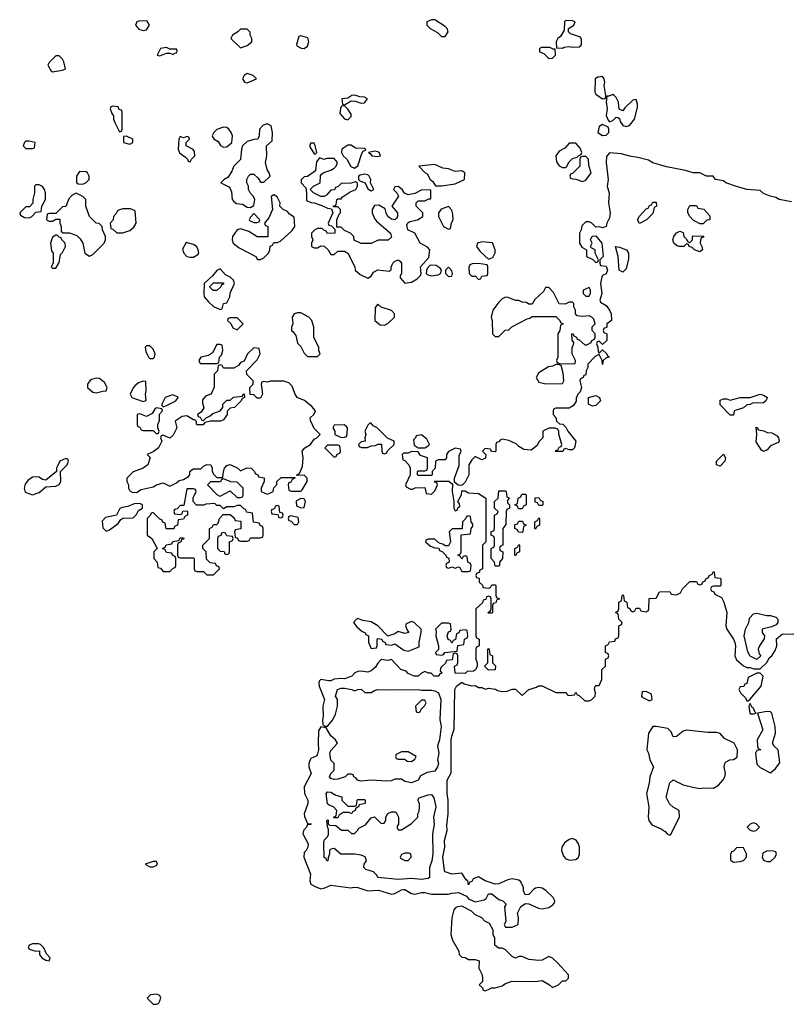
# Model space of a CAD drawing. Header units: inches. Extents: x 2601682 to 2755810, y 449311 to 584050.
# Tile 464 of 505: x 2714934 to 2719517, y 571774 to 577642. Entities that reach past the tile are written whole.
import ezdxf

# ---------------------------------------------------------------- set-up
doc = ezdxf.new("R2010")
doc.units = ezdxf.units.IN
doc.header["$MEASUREMENT"] = 0
doc.layers.add('C7517', color=7, linetype='Continuous')

msp = doc.modelspace()

# ---------------------------------------------------------------- linework, layer by layer
at = {"layer": 'C7517', "color": 2, "elevation": 2}
for points in [[(2715650, 577636), (2715632, 577630), (2715624.7, 577610), (2715645.4, 577585.4), (2715670, 577578), (2715690, 577582), (2715708.7, 577610), (2715694, 577634)], [(2717410, 577642), (2717390, 577642), (2717362, 577630), (2717362, 577610), (2717382, 577590), (2717425.4, 577565.4), (2717450, 577542), (2717470, 577542), (2717488, 577570), (2717482, 577590), (2717470, 577602)], [(2718190, 577638), (2718182, 577630), (2718179.6, 577580.4), (2718158, 577542), (2718142, 577530), (2718132, 577510), (2718134, 577474), (2718170, 577472), (2718181.2, 577478.8), (2718210, 577482.8), (2718230, 577477.3), (2718270, 577481), (2718282, 577490), (2718283.1, 577496.9), (2718283.1, 577523.1), (2718277.2, 577537.2), (2718218, 577558), (2718206, 577570), (2718206, 577590), (2718238, 577610), (2718246, 577630), (2718230, 577635.3)], [(2716290, 577586), (2716250, 577586), (2716234, 577570), (2716202, 577550), (2716192, 577530), (2716250, 577474), (2716290, 577487.3), (2716319, 577510), (2716319, 577530), (2716308, 577550), (2716307.3, 577567.3)], [(2716610, 577546), (2716598, 577542), (2716585.4, 577494.6), (2716587.1, 577487.1), (2716611.6, 577471.6), (2716630, 577471.3), (2716650, 577484.7), (2716659, 577510), (2716652.9, 577532.9)], [(2715810, 577475.3), (2715774, 577470), (2715754, 577430), (2715770, 577426), (2715810, 577442), (2715830, 577442), (2715850, 577434), (2715858, 577442), (2715870, 577444.7), (2715873.6, 577453.6), (2715870, 577466), (2715830, 577466)], [(2718095.3, 577475.3), (2718044.7, 577475.3), (2718034, 577470), (2718034, 577450), (2718059.8, 577439.8), (2718090, 577411.3), (2718110, 577412), (2718128, 577430), (2718126, 577466), (2718114, 577466)], [(2715170, 577426), (2715150, 577426), (2715110, 577386), (2715102, 577370), (2715119.6, 577339.6), (2715130, 577332), (2715190, 577341), (2715208, 577350), (2715198, 577390), (2715190, 577406)], [(2716290, 577322), (2716272, 577310), (2716262, 577290), (2716274, 577270), (2716290, 577266), (2716346, 577290), (2716326, 577310)], [(2718410, 577304), (2718381.4, 577298.6), (2718366, 577290), (2718364, 577210), (2718370, 577198), (2718410, 577171.3), (2718427.3, 577172.7), (2718428.7, 577190), (2718419, 577250), (2718422.7, 577270), (2718419.3, 577290)], [(2716932.5, 577192.5), (2716914, 577190), (2716890, 577175.3), (2716854, 577170), (2716858, 577138), (2716870, 577134), (2716910, 577158), (2716936.9, 577156.9), (2716970, 577144), (2716990, 577147.3), (2717008.7, 577170), (2716990, 577181.2), (2716962.7, 577182.7)], [(2718470, 577195.3), (2718446, 577186), (2718434, 577186), (2718431.3, 577150), (2718436, 577110), (2718431.6, 577071.6), (2718443.6, 577043.6), (2718450, 577034), (2718470, 577042), (2718490, 577062), (2718499.6, 577059.6), (2718510, 577054), (2718515.3, 577035.3), (2718530, 577012), (2718550, 577006), (2718570, 577011), (2718599.3, 577050), (2718618, 577118), (2718618, 577138), (2718610, 577166), (2718590, 577162), (2718542.8, 577117.2), (2718530, 577098), (2718508.4, 577108.4), (2718504, 577150), (2718490, 577178), (2718478, 577190)], [(2715490, 577126), (2715478, 577122), (2715474, 577110), (2715483.6, 577083.6), (2715494, 577070), (2715494, 577050), (2715502, 577030), (2715530, 576974), (2715542, 576978), (2715546, 576990), (2715546, 577090), (2715542, 577102), (2715527.3, 577107.3), (2715522, 577122)], [(2716870, 577128), (2716852.7, 577127.3), (2716846.4, 577113.6), (2716843.5, 577083.5), (2716870, 577051.3), (2716890, 577046), (2716910, 577064.7), (2716910, 577078), (2716890, 577108.7)], [(2716150, 577002), (2716110, 576988), (2716092, 576970), (2716082, 576950), (2716083.6, 576943.6), (2716094, 576930), (2716116.9, 576916.9), (2716131.6, 576891.6), (2716150, 576882), (2716170, 576884.7), (2716198, 576910), (2716202, 576950), (2716195.3, 576970), (2716182, 576990), (2716170, 576999)], [(2716410, 577022), (2716386.4, 577013.6), (2716364.7, 576990), (2716362, 576950), (2716354, 576930), (2716330, 576928.7), (2716290, 576915.3), (2716262, 576890), (2716256, 576870), (2716250, 576808), (2716211.1, 576768.9), (2716199.8, 576740.2), (2716176.9, 576703.1), (2716154, 576690), (2716134, 576670), (2716184.7, 576644.7), (2716196, 576616), (2716201, 576570), (2716210, 576558), (2716227.5, 576547.5), (2716262, 576542), (2716290, 576524.7), (2716310, 576522), (2716330, 576534), (2716335.3, 576570), (2716328.9, 576588.9), (2716308, 576610), (2716298, 576630), (2716298, 576650), (2716288, 576670), (2716288, 576690), (2716298, 576710), (2716310, 576722), (2716330, 576722), (2716356.9, 576696.9), (2716370, 576674), (2716390, 576674), (2716428, 576710), (2716422, 576730), (2716409, 576749), (2716399, 576790), (2716408, 576830), (2716406, 576890), (2716439, 576921), (2716442, 576970), (2716434, 577010)], [(2718410, 577018), (2718390, 577006), (2718382, 576970), (2718410, 576951.3), (2718430, 576954), (2718446, 576970), (2718446, 576990), (2718442, 577002)], [(2715570, 576948), (2715554, 576946), (2715554, 576910), (2715590, 576901), (2715608, 576910), (2715608, 576930)], [(2715930, 576946), (2715910, 576938), (2715890, 576946), (2715882, 576930), (2715878, 576870), (2715887.7, 576847.7), (2715922, 576822), (2715934, 576810), (2715938, 576798), (2715950, 576794), (2715958, 576810), (2715978, 576830), (2715976.4, 576856.4), (2715968.4, 576868.4), (2715926, 576890), (2715926, 576910), (2715946, 576930), (2715942, 576942)], [(2714990, 576919), (2714970, 576918), (2714962, 576910), (2714954, 576890), (2714970, 576874), (2715010, 576874), (2715022, 576878), (2715026, 576910)], [(2716690, 576906), (2716670, 576906), (2716663.6, 576896.4), (2716663.6, 576883.6), (2716690, 576842), (2716698, 576842), (2716706, 576850), (2716695.3, 576890)], [(2716910, 576894), (2716890, 576894), (2716854, 576870), (2716852, 576850), (2716862, 576830), (2716884.7, 576810), (2716907.5, 576767.5), (2716930, 576758), (2716950, 576772), (2716974.6, 576845.4), (2716982, 576858), (2716996.4, 576863.6), (2716998, 576870), (2716990, 576875.3), (2716936.4, 576876.4)], [(2718250, 576906), (2718210, 576906), (2718183.6, 576876.4), (2718150, 576858), (2718131.3, 576830), (2718135.3, 576795.3), (2718150, 576772), (2718170, 576762), (2718190, 576762), (2718195.3, 576764.7), (2718210, 576794), (2718230, 576814), (2718258, 576822), (2718267.3, 576832.7), (2718282, 576838), (2718286, 576850), (2718276.4, 576876.4)], [(2717050, 576859), (2717014, 576850), (2717024.7, 576844.7), (2717034, 576830), (2717070, 576826), (2717086, 576830), (2717078, 576850), (2717070, 576855.3)], [(2718310, 576826), (2718290, 576826), (2718278, 576822), (2718274, 576810), (2718274, 576770), (2718230, 576726), (2718218, 576722), (2718214, 576710), (2718218, 576698), (2718232.7, 576692.7), (2718250, 576692), (2718290, 576678), (2718310, 576684.7), (2718342, 576730), (2718327.3, 576772.7), (2718326, 576810)], [(2716722, 576818), (2716704.7, 576795.3), (2716698, 576742), (2716650, 576708), (2716630, 576706), (2716612.7, 576687.3), (2716612, 576670), (2716639.6, 576639.6), (2716644.7, 576610), (2716644.7, 576564.7), (2716670, 576552), (2716690, 576551.3), (2716734.8, 576534.8), (2716770, 576518), (2716794, 576514), (2716802, 576490), (2716774, 576430), (2716778, 576418), (2716792.7, 576412.7), (2716814, 576394), (2716814, 576370), (2716768.4, 576368.4), (2716762, 576382), (2716747.3, 576387.3), (2716738, 576398), (2716710, 576398), (2716694, 576390), (2716674, 576370), (2716674, 576350), (2716682, 576330), (2716674, 576310), (2716674, 576290), (2716690, 576282), (2716710, 576282), (2716730, 576294), (2716750, 576292), (2716774, 576270), (2716790, 576242), (2716810, 576242), (2716830, 576262), (2716870, 576262), (2716890.9, 576250.9), (2716932, 576170), (2716934, 576150), (2716963.6, 576123.6), (2717010, 576102), (2717030, 576114), (2717043.1, 576136.9), (2717068.9, 576151.1), (2717136.4, 576143.6), (2717148, 576152), (2717148, 576168), (2717158, 576190), (2717170, 576202), (2717191.1, 576211.1), (2717203.6, 576203.6), (2717211, 576191), (2717211.3, 576128.7), (2717203.6, 576116.4), (2717203.6, 576103.6), (2717230, 576072), (2717270, 576078), (2717303.1, 576096.9), (2717323.1, 576116.9), (2717328.7, 576130), (2717324, 576170), (2717374.5, 576225.5), (2717379, 576270), (2717366, 576286), (2717322, 576310), (2717289.2, 576369.2), (2717248, 576390), (2717243.1, 576416.9), (2717248.9, 576431.1), (2717261.2, 576438.8), (2717306, 576450), (2717338, 576470), (2717338, 576490), (2717298, 576530), (2717298, 576550), (2717310, 576562), (2717350, 576562), (2717374, 576574), (2717386, 576574), (2717386, 576626), (2717331.6, 576628.4), (2717290, 576606), (2717250, 576598), (2717228.7, 576608.7), (2717215.3, 576630), (2717190, 576648), (2717170, 576646), (2717162, 576630), (2717182, 576610), (2717192, 576590), (2717152, 576530), (2717186, 576490), (2717186, 576470), (2717181, 576459), (2717170, 576449), (2717150, 576454), (2717129, 576470), (2717119, 576490), (2717114, 576514), (2717076, 576536), (2717050, 576534), (2717034.8, 576510), (2717034.8, 576490), (2717050, 576458), (2717062, 576442), (2717144.7, 576370), (2717150, 576346), (2717131.1, 576328.9), (2717071.1, 576328.9), (2717030, 576308.7), (2716970, 576308), (2716928.9, 576328.9), (2716926, 576350), (2716906, 576370), (2716870, 576386), (2716850, 576406), (2716826, 576406), (2716826, 576450), (2716838, 576482), (2716846, 576490), (2716846, 576510), (2716830, 576526), (2716806, 576526), (2716806, 576530), (2716822, 576538), (2716826, 576570), (2716830, 576574), (2716850, 576574), (2716856.4, 576583.6), (2716904, 576616), (2716938, 576630), (2716948, 576650), (2716947.3, 576667.3), (2716936.4, 576676.4), (2716910, 576668), (2716850, 576666), (2716832.7, 576647.3), (2716818, 576642), (2716812, 576628), (2716790, 576626), (2716763.6, 576596.4), (2716750, 576588), (2716728.9, 576588.9), (2716686, 576610), (2716666, 576630), (2716686, 576650), (2716726, 576670), (2716728, 576712), (2716736.4, 576723.6), (2716748.4, 576731.6), (2716790, 576744.7), (2716810, 576758), (2716822, 576770), (2716828.7, 576790), (2716810, 576814), (2716766, 576814), (2716750, 576808)], [(2717410, 576779), (2717314, 576770), (2717350, 576732), (2717363.6, 576723.6), (2717382, 576690), (2717396.9, 576676.9), (2717412.7, 576652.7), (2717450, 576652), (2717530, 576664.7), (2717586, 576690), (2717588, 576730), (2717570, 576742), (2717530, 576737.2), (2717490, 576752.7), (2717456.5, 576756.5)], [(2715290, 576738), (2715272, 576710), (2715272.7, 576672.7), (2715283.6, 576663.6), (2715310, 576662), (2715330, 576672), (2715348, 576690), (2715348, 576710), (2715338, 576730), (2715330, 576735.3)], [(2716990, 576722), (2716963.6, 576716.4), (2716954, 576710), (2716954, 576690), (2716962, 576682), (2716994, 576670), (2717010, 576634), (2717030, 576622), (2717046, 576630), (2717026, 576670), (2717028, 576690), (2717018, 576710), (2717010, 576718)], [(2715050, 576658), (2715030, 576658), (2715022, 576650), (2715022.8, 576610), (2715012, 576570), (2715012, 576548), (2714992.7, 576527.3), (2714970, 576526), (2714934, 576490), (2714938, 576478), (2714963.6, 576463.6), (2714990, 576462), (2715006, 576470), (2715030, 576494), (2715062, 576498), (2715066, 576530), (2715088, 576570), (2715088, 576610), (2715082, 576630), (2715070, 576648)], [(2715270, 576608), (2715245.4, 576594.6), (2715226.4, 576573.6), (2715210, 576528), (2715190, 576526), (2715150, 576486), (2715110, 576486), (2715098, 576482), (2715094, 576450), (2715110, 576442), (2715130, 576442), (2715150, 576454), (2715172.7, 576452.7), (2715174, 576430), (2715182, 576410), (2715182, 576382), (2715192.7, 576372.7), (2715231.1, 576371.1), (2715275.3, 576355.3), (2715295.3, 576335.3), (2715311.3, 576310), (2715322, 576250), (2715350, 576232), (2715370, 576242), (2715438, 576310), (2715446, 576330), (2715446, 576350), (2715428, 576390), (2715426, 576410), (2715408, 576428), (2715389.1, 576429.1), (2715349.3, 576469.3), (2715328.7, 576530), (2715328, 576570), (2715310, 576588)], [(2716450, 576598), (2716432.7, 576587.3), (2716442, 576510), (2716419.8, 576460.2), (2716394, 576430), (2716398, 576418), (2716414, 576410), (2716412.7, 576347.3), (2716350, 576348), (2716300.2, 576380.2), (2716250, 576395.3), (2716230, 576389), (2716202, 576350), (2716200.5, 576330), (2716207.7, 576310), (2716241.7, 576281.7), (2716342, 576230), (2716352.7, 576212.7), (2716370, 576212), (2716390, 576222), (2716418, 576250), (2716426, 576270), (2716427.3, 576292.7), (2716442, 576298), (2716450, 576314), (2716470, 576314), (2716490, 576322), (2716556.5, 576383.5), (2716574, 576410), (2716570, 576466), (2716543.1, 576483.1), (2716530, 576498), (2716506, 576510), (2716486, 576530), (2716488, 576550), (2716470, 576586)], [(2718630, 576428), (2718618, 576450), (2718630, 576472), (2718670, 576514), (2718682, 576518), (2718690, 576534), (2718702, 576538), (2718710, 576554), (2718730, 576554), (2718731.3, 576530), (2718718, 576522), (2718710, 576486), (2718672, 576450)], [(2718990, 576426), (2718950, 576448), (2718929.1, 576469.1), (2718918, 576490), (2718918, 576510), (2718930, 576534), (2718970, 576534), (2718978, 576518), (2719012.7, 576512.7), (2719050, 576474), (2719050, 576448.7), (2719032, 576448), (2719010, 576426)], [(2715595.3, 576515.3), (2715550, 576515.3), (2715530, 576508.7), (2715518, 576502), (2715510, 576486), (2715494, 576470), (2715491.3, 576448.7), (2715474, 576430), (2715478, 576398), (2715490, 576394), (2715512.7, 576372.7), (2715550, 576371.3), (2715590, 576384.7), (2715614.6, 576405.4), (2715628, 576430), (2715622, 576502)], [(2716330, 576486), (2716310, 576466), (2716302, 576450), (2716304.7, 576444.7), (2716330, 576434), (2716350, 576434), (2716362, 576438), (2716366, 576450)], [(2717490, 576528), (2717446.4, 576513.6), (2717432, 576490), (2717432, 576470), (2717462, 576410), (2717490, 576394), (2717502, 576398), (2717508.4, 576431.6), (2717518, 576450), (2717516.4, 576483.6), (2717510, 576506)], [(2715158, 576358), (2715150, 576358), (2715130, 576346), (2715118, 576310), (2715123.6, 576263.6), (2715134, 576250), (2715134, 576190), (2715122, 576170), (2715130, 576162), (2715150, 576162), (2715170, 576194), (2715178, 576242), (2715190, 576254), (2715208, 576290), (2715206, 576310), (2715186, 576330), (2715182, 576342), (2715170, 576346)], [(2718930, 576314), (2718946, 576330), (2718946, 576350), (2718950, 576354), (2719012.7, 576352.7), (2719010, 576346), (2718998, 576342), (2718992.7, 576327.3), (2718992, 576310), (2719002, 576290), (2719004.7, 576270), (2718990, 576259), (2718958, 576270), (2718944, 576284), (2718926, 576290), (2718922, 576302), (2718910, 576306), (2718894, 576290), (2718866, 576290), (2718850, 576295.3), (2718835.3, 576310), (2718829, 576330), (2718835.3, 576350), (2718850, 576372), (2718870, 576382), (2718890, 576374), (2718894, 576350), (2718912.7, 576332.7), (2718918, 576318)], [(2715926, 576314), (2715905.4, 576274.6), (2715912, 576250), (2715931.1, 576231.1), (2715950, 576226), (2715970, 576226.8), (2715997.2, 576242.8), (2716002, 576250), (2715999, 576270), (2715990, 576288), (2715970, 576302)], [(2717690, 576317.2), (2717664.7, 576310), (2717658, 576290), (2717679.8, 576259.8), (2717730, 576214), (2717750, 576222), (2717755.3, 576224.7), (2717768.4, 576251.6), (2717768.7, 576270), (2717752.9, 576312.9)], [(2718530, 576138), (2718509, 576150), (2718502.7, 576230), (2718486, 576290), (2718510, 576287.3), (2718551.3, 576271.3), (2718564.9, 576250), (2718564.1, 576215.9), (2718550, 576158)], [(2717670, 576188), (2717632.7, 576187.3), (2717618, 576182), (2717612.7, 576167.3), (2717614, 576130), (2717630, 576114), (2717652.7, 576112.7), (2717670, 576094), (2717682, 576098), (2717690, 576114), (2717722, 576118), (2717726, 576130), (2717726, 576170), (2717722, 576182)], [(2716130, 576158), (2716110, 576148), (2716083.6, 576116.4), (2716034, 576070), (2716032, 576010), (2716034, 575990), (2716059.6, 575959.6), (2716090, 575932), (2716130, 575914), (2716142, 575918), (2716148.9, 575951.1), (2716170, 575954), (2716188, 575990), (2716188.7, 576011.3), (2716214, 576070), (2716208, 576090), (2716190, 576108), (2716161.2, 576121.2)], [(2717381.6, 576178.4), (2717362, 576158), (2717358, 576130), (2717363.5, 576123.5), (2717390, 576114.9), (2717430, 576120.7), (2717444, 576130), (2717449, 576150), (2717441.2, 576161.2), (2717417.2, 576177.2)], [(2717490, 576168), (2717472, 576150), (2717472, 576130), (2717490, 576112), (2717510, 576114), (2717514, 576130), (2717510, 576146)], [(2716110, 576028), (2716088.4, 576028.4), (2716067.3, 576047.3), (2716067.3, 576052.7), (2716090, 576074), (2716150, 576074), (2716150, 576066), (2716138, 576062), (2716134, 576050)], [(2718090, 576046), (2718070, 576046), (2718056.9, 576023.1), (2718005.4, 575974.6), (2717990, 575946), (2717970, 575946), (2717956.4, 575956.4), (2717930, 575958), (2717910, 575968), (2717890, 575968), (2717847.3, 575987.3), (2717830, 575988), (2717810, 575978), (2717790, 575958), (2717756, 575910), (2717744.7, 575870), (2717751.6, 575848.4), (2717754, 575770), (2717770, 575754), (2717790, 575754), (2717828.4, 575791.6), (2717850, 575794), (2717868.4, 575811.6), (2717960.4, 575859.6), (2717976.4, 575863.6), (2717990, 575874), (2718130, 575874), (2718154, 575850), (2718158, 575838), (2718174, 575830), (2718158, 575822), (2718154, 575790), (2718142, 575770), (2718142, 575630), (2718134, 575610), (2718138, 575598), (2718152.7, 575592.7), (2718230, 575592), (2718246, 575594), (2718248, 575610), (2718228, 575650), (2718228, 575690), (2718236.4, 575703.6), (2718238, 575718), (2718227.3, 575732.7), (2718226, 575770), (2718232.7, 575772.7), (2718238, 575758), (2718254, 575750), (2718258, 575738), (2718270, 575734), (2718303.6, 575703.6), (2718316.4, 575703.6), (2718342, 575718), (2718346, 575730), (2718362, 575738), (2718366, 575750), (2718366, 575770), (2718348, 575790), (2718348.4, 575811.6), (2718366, 575830), (2718356.4, 575856.4), (2718346, 575870), (2718330, 575878), (2718290, 575874), (2718258, 575878), (2718248.4, 575888.4), (2718248, 575910), (2718238, 575930), (2718238, 575950), (2718230, 575958), (2718210, 575958), (2718187.3, 575947.3), (2718150, 575948), (2718116.4, 576016.4)], [(2718330, 576046), (2718294, 576030), (2718294, 576010), (2718310, 575994), (2718330, 575994), (2718338, 576010), (2718338, 576030)], [(2717070, 575946), (2717052.7, 575927.3), (2717052, 575850), (2717083.5, 575823.5), (2717110, 575821), (2717130, 575831.3), (2717168, 575870), (2717168, 575890), (2717150, 575908), (2717088.4, 575928.4)], [(2716610, 575895.3), (2716590, 575895.3), (2716571.1, 575888.9), (2716558, 575870), (2716562, 575830), (2716554, 575810), (2716554, 575790), (2716563.6, 575783.6), (2716579.6, 575759.6), (2716590, 575714), (2716610, 575694), (2716630, 575654), (2716650, 575634), (2716710, 575634), (2716726, 575650), (2716718, 575670), (2716718, 575690), (2716688.4, 575748.4), (2716688, 575810), (2716675.3, 575850), (2716658, 575870)], [(2716230, 575866), (2716190, 575866), (2716178, 575862), (2716174, 575850), (2716192, 575832), (2716205.4, 575805.4), (2716230, 575794), (2716266, 575830)], [(2716330, 575686), (2716292, 575650), (2716272.7, 575607.3), (2716250, 575598), (2716238, 575582), (2716210, 575566), (2716150, 575566), (2716142, 575582), (2716130, 575586), (2716118, 575582), (2716114, 575550), (2716094, 575530), (2716092.7, 575452.7), (2716079.6, 575420.4), (2716074, 575410), (2716042, 575398), (2716023.6, 575376.4), (2716023.6, 575356.4), (2716031.1, 575328.9), (2716016.9, 575303.1), (2715994, 575290), (2715998, 575278), (2716010, 575274), (2716018, 575258), (2716030, 575254), (2716046, 575270), (2716070, 575282), (2716084.7, 575295.3), (2716128.4, 575311.6), (2716146, 575330), (2716146, 575350), (2716170, 575374), (2716190, 575374), (2716208.4, 575391.6), (2716262, 575398), (2716266, 575410), (2716272.7, 575412.7), (2716274, 575390), (2716258, 575382), (2716254, 575370), (2716214, 575330), (2716190, 575326), (2716172, 575308), (2716171.3, 575290), (2716150, 575258), (2716130.9, 575249.1), (2716070.9, 575249.1), (2716038, 575242), (2716027.3, 575227.3), (2715992.7, 575227.3), (2715988, 575232), (2715988, 575248), (2715978, 575258), (2715970, 575258), (2715930, 575282), (2715902, 575278), (2715862, 575250), (2715871, 575210), (2715850, 575166), (2715830, 575148), (2715790, 575166), (2715778, 575162), (2715774, 575150), (2715782, 575130), (2715762, 575090), (2715730, 575066), (2715694, 575050), (2715712, 575032), (2715698, 574990), (2715670.7, 574969.3), (2715610, 574948), (2715572, 574910), (2715572, 574890), (2715582, 574870), (2715582, 574850), (2715590, 574834), (2715605.4, 574825.4), (2715630, 574824.7), (2715658, 574842), (2715730, 574858), (2715749.4, 574870.6), (2715790, 574882), (2715830, 574862), (2715870, 574882), (2715884, 574896), (2715910, 574902), (2715940.4, 574919.6), (2715948, 574930), (2715948.7, 574950), (2715960.2, 574959.8), (2715970, 574964.7), (2716014, 574966), (2716030, 574982), (2716050, 574992), (2716074, 574990), (2716082, 574970), (2716082, 574950), (2716091.6, 574931.6), (2716110, 574914), (2716146, 574914), (2716148.7, 574950), (2716155.3, 574970), (2716170, 574984.7), (2716190, 574991), (2716234, 574970), (2716250, 574954), (2716288.4, 574971.6), (2716314, 574970), (2716334, 574950), (2716338, 574938), (2716354, 574930), (2716358, 574918), (2716391.6, 574911.6), (2716392, 574890), (2716374, 574850), (2716374, 574830), (2716410, 574814), (2716430, 574822), (2716446, 574830), (2716448.4, 574851.6), (2716467.3, 574872.7), (2716468, 574890), (2716492.7, 574912.7), (2716574, 574914), (2716574, 574910), (2716558, 574902), (2716550, 574886), (2716538, 574882), (2716534, 574870), (2716538, 574838), (2716552.7, 574832.7), (2716610, 574832), (2716619, 574841), (2716648, 574890), (2716648, 574910), (2716630, 574928), (2716586, 574926), (2716586, 574930), (2716602, 574938), (2716620.4, 574979.6), (2716624, 575030), (2716619, 575070), (2716634, 575090), (2716668.7, 575110), (2716690, 575142), (2716706, 575150), (2716726, 575170), (2716690, 575206), (2716667.3, 575252.7), (2716666, 575270), (2716688, 575290), (2716698, 575310), (2716676.5, 575336.5), (2716632.5, 575372.5), (2716588, 575390), (2716573.6, 575413.6), (2716558, 575458), (2716538, 575478), (2716508.4, 575488.4), (2716430, 575488), (2716410, 575482), (2716390, 575486), (2716378, 575482), (2716374, 575470), (2716382, 575410), (2716370, 575386), (2716350, 575386), (2716330, 575406), (2716307.3, 575407.3), (2716306, 575450), (2716326, 575470), (2716326, 575490), (2716288.4, 575528.4), (2716286, 575550), (2716350, 575614), (2716368, 575650), (2716362, 575682)], [(2715710, 575698), (2715690, 575698), (2715682, 575690), (2715685.4, 575665.4), (2715702, 575630), (2715710, 575622), (2715730, 575622), (2715738, 575630), (2715742, 575650), (2715730, 575678)], [(2716130, 575706), (2716110, 575706), (2716083.6, 575656.4), (2716059.6, 575640.4), (2716014, 575630), (2716002, 575610), (2716010, 575594), (2716110, 575594), (2716122, 575598), (2716126, 575630), (2716136.4, 575643.6), (2716146, 575670), (2716142, 575702)], [(2718130, 575588), (2718110, 575578), (2718086.4, 575573.6), (2718030, 575538), (2718014, 575510), (2718030, 575482), (2718071.6, 575471.6), (2718170, 575474), (2718178, 575490), (2718174.6, 575534.6), (2718162, 575582), (2718147.3, 575587.3)], [(2715390, 575506), (2715363, 575497), (2715351.3, 575490), (2715338, 575470), (2715338, 575450), (2715370, 575422), (2715390, 575418), (2715430, 575428.2), (2715449.1, 575430.9), (2715456, 575450), (2715439.3, 575479.3), (2715410, 575503.7)], [(2715670, 575488), (2715642, 575478), (2715621, 575459), (2715611.1, 575448.9), (2715592, 575410), (2715602, 575390), (2715670, 575366.8), (2715687.3, 575372.7), (2715684, 575410), (2715688.7, 575430), (2715686, 575486)], [(2715846, 575406), (2715802, 575390), (2715782, 575350), (2715782, 575342), (2715790, 575334), (2715810, 575342), (2715866, 575370), (2715878, 575390), (2715874.6, 575394.6)], [(2718350, 575338), (2718326, 575350), (2718326, 575390), (2718370, 575402), (2718391.1, 575391.1), (2718398, 575370), (2718370, 575342)], [(2719170, 575286), (2719110, 575346), (2719110, 575374), (2719130, 575382), (2719150, 575382), (2719170, 575374), (2719229, 575391), (2719288.9, 575391.1), (2719350, 575410.8), (2719370, 575404.7), (2719392, 575390), (2719382, 575370), (2719370, 575358), (2719303.6, 575356.4), (2719290, 575348), (2719270, 575346), (2719250, 575328), (2719194, 575310), (2719190, 575286)], [(2715750, 575328), (2715739.6, 575320.4), (2715724.7, 575295.3), (2715690, 575278), (2715650, 575294), (2715634, 575290), (2715634, 575230), (2715638, 575218), (2715650, 575214), (2715658, 575198), (2715670, 575194), (2715730, 575194), (2715750, 575174), (2715762, 575178), (2715766, 575190), (2715758, 575210), (2715758, 575230), (2715767.3, 575252.7), (2715768.4, 575291.6), (2715786, 575310), (2715782, 575322)], [(2716868.4, 575228.4), (2716810, 575226), (2716802, 575210), (2716814, 575190), (2716814, 575170), (2716850, 575152), (2716870, 575154), (2716882, 575158), (2716887.3, 575172.7), (2716888, 575210), (2716880.4, 575220.4)], [(2717030, 575238), (2717022, 575238), (2717010, 575226), (2716992, 575190), (2716998, 575170), (2716992, 575150), (2716994, 575130), (2716970, 575126), (2716954, 575110), (2716958, 575098), (2716972.7, 575092.7), (2717007.3, 575092.7), (2717030, 575102), (2717056.4, 575103.6), (2717070, 575112), (2717092, 575112), (2717094, 575070), (2717098, 575058), (2717110, 575054), (2717122, 575058), (2717127.3, 575072.7), (2717166, 575110), (2717166, 575130), (2717127.3, 575147.3), (2717066, 575210), (2717042, 575222)], [(2719370, 575068), (2719356.4, 575076.4), (2719326, 575126), (2719329, 575170), (2719326, 575214), (2719334, 575210), (2719338, 575198), (2719371.6, 575191.6), (2719390, 575182), (2719419.6, 575179.6), (2719450, 575162), (2719458, 575150), (2719462, 575130), (2719456.9, 575123.1), (2719410, 575102), (2719390, 575078)], [(2717330, 575168), (2717298, 575162), (2717294, 575150), (2717282, 575138), (2717286, 575106), (2717310, 575091.3), (2717350, 575091), (2717370, 575102), (2717378, 575110), (2717362, 575142)], [(2716830, 575106), (2716770, 575106), (2716754, 575090), (2716810, 575034), (2716822, 575038), (2716827.3, 575052.7), (2716842, 575058), (2716846, 575070), (2716842, 575102)], [(2715210, 575026), (2715174, 575010), (2715154, 574970), (2715154, 574950), (2715090, 574898), (2715070, 574902), (2715050, 574915.3), (2715030, 574918), (2715010, 574915.3), (2714983.5, 574896.5), (2714967.1, 574872.9), (2714961, 574850), (2714967.1, 574827.1), (2715010, 574811.3), (2715050, 574824.7), (2715090, 574858), (2715150, 574861), (2715170, 574872), (2715179, 574890), (2715178, 574950), (2715218, 574990), (2715226, 575010), (2715222, 575022)], [(2719110, 574982), (2719088, 574990), (2719088.7, 575010), (2719130, 575052), (2719142, 575030), (2719138, 575010)], [(2716150, 574906), (2716138, 574902), (2716131.6, 574888.4), (2716072.7, 574887.3), (2716054, 574870), (2716110, 574812), (2716123.6, 574803.6), (2716130, 574802), (2716190, 574834), (2716230, 574794), (2716250, 574794), (2716262, 574798), (2716266, 574810), (2716266, 574850), (2716230, 574886), (2716192.7, 574887.3)], [(2715970, 574846), (2715930, 574846), (2715912.7, 574747.3), (2715890, 574746), (2715872.7, 574727.3), (2715858, 574722), (2715854, 574710), (2715858, 574698), (2715890, 574694), (2715902, 574698), (2715907.3, 574712.7), (2715930, 574714), (2715934, 574710), (2715934, 574690), (2715918, 574682), (2715910, 574666), (2715878, 574662), (2715874, 574630), (2715858, 574622), (2715852.7, 574607.3), (2715807.3, 574607.3), (2715802, 574642), (2715787.3, 574647.3), (2715782, 574662), (2715770, 574666), (2715730, 574706), (2715718, 574702), (2715712.7, 574687.3), (2715694, 574670), (2715694, 574570), (2715722, 574550), (2715754, 574490), (2715734, 574470), (2715734, 574430), (2715754, 574410), (2715758, 574378), (2715772.7, 574372.7), (2715790, 574354), (2715830, 574354), (2715850, 574374), (2715862, 574378), (2715866, 574390), (2715866, 574430), (2715862, 574442), (2715846, 574450), (2715842, 574462), (2715810, 574466), (2715802, 574482), (2715786, 574490), (2715802, 574498), (2715807.3, 574512.7), (2715842, 574518), (2715847.3, 574532.7), (2715882, 574538), (2715890, 574554), (2715910, 574554), (2715912.7, 574547.3), (2715898, 574542), (2715894, 574530), (2715878, 574522), (2715874, 574510), (2715874, 574450), (2715878, 574438), (2715890, 574434), (2715970, 574434), (2715974, 574430), (2715974, 574370), (2715978, 574358), (2715990, 574354), (2716030, 574354), (2716050, 574334), (2716090, 574334), (2716126, 574370), (2716122, 574382), (2716107.3, 574387.3), (2716102, 574402), (2716070, 574406), (2716047.3, 574427.3), (2716046, 574470), (2716026, 574490), (2716026, 574510), (2716066, 574550), (2716066, 574610), (2716082, 574618), (2716090, 574634), (2716110, 574634), (2716118, 574642), (2716126, 574670), (2716147.3, 574692.7), (2716190, 574694), (2716212.7, 574672.7), (2716218, 574658), (2716252.7, 574652.7), (2716252.7, 574607.3), (2716218, 574602), (2716214, 574590), (2716218, 574558), (2716232.7, 574552.7), (2716238, 574538), (2716250, 574534), (2716290, 574534), (2716302, 574538), (2716310, 574554), (2716370, 574554), (2716382, 574558), (2716386, 574570), (2716386, 574610), (2716382, 574622), (2716367.3, 574627.3), (2716362, 574642), (2716327.3, 574647.3), (2716322, 574702), (2716287.3, 574707.3), (2716282, 574722), (2716270, 574726), (2716250, 574746), (2716230, 574746), (2716210, 574738), (2716170, 574738), (2716150, 574726), (2716130, 574746), (2716110, 574746), (2716098, 574758), (2716044.7, 574755.3), (2716032, 574748), (2715988.4, 574748.4), (2715968, 574770), (2715968.4, 574791.6), (2715986, 574830), (2715982, 574842)], [(2717770, 574386), (2717766, 574410), (2717746, 574430), (2717746, 574490), (2717762, 574498), (2717766, 574510), (2717766, 574550), (2717762, 574562), (2717746, 574570), (2717746, 574590), (2717762, 574598), (2717766, 574610), (2717766, 574690), (2717782, 574698), (2717786, 574710), (2717766, 574730), (2717766, 574770), (2717786, 574790), (2717790, 574834), (2717830, 574834), (2717834, 574830), (2717838, 574798), (2717854, 574790), (2717842, 574778), (2717843.6, 574763.6), (2717854, 574750), (2717854, 574730), (2717838, 574722), (2717834, 574710), (2717832.7, 574632.7), (2717814, 574610), (2717814, 574510), (2717798, 574502), (2717794, 574490), (2717798, 574478), (2717814, 574470), (2717812, 574430), (2717794, 574410), (2717794, 574390), (2717790, 574386)], [(2716610, 574788), (2716585.4, 574774.6), (2716582, 574770), (2716585.4, 574745.4), (2716610, 574732), (2716630, 574734), (2716638, 574770), (2716630, 574786)], [(2717930, 574726), (2717907.3, 574727.3), (2717902, 574742), (2717886, 574750), (2717902, 574758), (2717906, 574790), (2717922, 574798), (2717926, 574810), (2717930, 574814), (2717950, 574814), (2717954, 574810), (2717954, 574750), (2717938, 574742)], [(2718030, 574746), (2718022, 574762), (2718007.3, 574767.3), (2718007.3, 574792.7), (2718030, 574794), (2718038, 574778), (2718054, 574770), (2718054, 574750), (2718050, 574746)], [(2715650, 574758), (2715616.4, 574756.4), (2715578.8, 574741.2), (2715545.4, 574734.6), (2715531.6, 574728.4), (2715511.6, 574688.4), (2715445.4, 574674.6), (2715426.4, 574653.6), (2715430, 574614), (2715450, 574594), (2715470, 574602), (2715520.4, 574639.6), (2715536.4, 574663.6), (2715548.4, 574671.6), (2715610, 574674), (2715630, 574694), (2715643.1, 574716.9), (2715666, 574730), (2715666, 574750)], [(2716470, 574746), (2716458, 574742), (2716452.7, 574727.3), (2716438, 574722), (2716434, 574710), (2716438, 574698), (2716474, 574694), (2716478, 574678), (2716490, 574674), (2716502, 574678), (2716506, 574690), (2716502, 574702), (2716486, 574706), (2716482, 574742)], [(2716550, 574686), (2716538, 574682), (2716534, 574670), (2716538, 574658), (2716552.7, 574652.7), (2716570, 574634), (2716590, 574634), (2716598, 574650), (2716594.6, 574674.6)], [(2717610, 574686), (2717598, 574682), (2717592.7, 574667.3), (2717574, 574650), (2717572.7, 574607.3), (2717512.7, 574607.3), (2717494, 574590), (2717502, 574530), (2717490, 574506), (2717470, 574506), (2717456.4, 574516.4), (2717440.4, 574520.4), (2717427.3, 574527.3), (2717410, 574546), (2717370, 574546), (2717358, 574542), (2717354, 574530), (2717383.6, 574503.6), (2717410, 574494), (2717432.7, 574492.7), (2717438, 574478), (2717452.7, 574472.7), (2717474, 574450), (2717478, 574438), (2717492.7, 574432.7), (2717494, 574410), (2717478, 574402), (2717474, 574390), (2717478, 574378), (2717490, 574374), (2717510, 574382), (2717530, 574374), (2717550, 574382), (2717558, 574378), (2717570, 574354), (2717610, 574354), (2717622, 574358), (2717626, 574390), (2717622, 574402), (2717606, 574410), (2717602, 574442), (2717590, 574446), (2717578, 574442), (2717570, 574426), (2717562, 574442), (2717546, 574450), (2717562, 574458), (2717566, 574470), (2717567.3, 574572.7), (2717622, 574578), (2717626, 574610), (2717636.4, 574623.6), (2717636.4, 574636.4), (2717626, 574650), (2717622, 574682)], [(2717930, 574586), (2717907.3, 574587.3), (2717902, 574602), (2717886, 574610), (2717887.3, 574632.7), (2717902, 574638), (2717910, 574654), (2717932.7, 574652.7), (2717938, 574638), (2717954, 574630), (2717938, 574622), (2717934, 574590)], [(2718010, 574606), (2718006, 574610), (2718006, 574650), (2718022, 574658), (2718030, 574674), (2718034, 574670), (2718034, 574630), (2718018, 574622)], [(2716150, 574586), (2716138, 574582), (2716132.7, 574567.3), (2716118, 574562), (2716114, 574550), (2716114, 574490), (2716130, 574474), (2716152.7, 574472.7), (2716158, 574458), (2716170, 574454), (2716182, 574458), (2716186, 574470), (2716186, 574530), (2716202, 574538), (2716206, 574550), (2716202, 574562), (2716170, 574566), (2716162, 574582)], [(2717890, 574446), (2717886, 574450), (2717886, 574490), (2717902, 574498), (2717910, 574514), (2717914, 574510), (2717914, 574470), (2717898, 574462)], [(2716950, 574073.2), (2716942, 574070), (2716924.7, 574050), (2716943.5, 574023.5), (2716976, 573996), (2716991.3, 573990), (2716998, 573978), (2717014, 573970), (2717014, 573930), (2717030, 573894), (2717062, 573898), (2717066, 573910), (2717066, 573950), (2717070, 573954), (2717094, 573950), (2717098, 573938), (2717114, 573930), (2717118, 573918), (2717150, 573914), (2717170, 573922), (2717224.5, 573884.5), (2717250, 573878.8), (2717270, 573886), (2717315.3, 573904.7), (2717315.3, 573930), (2717327.3, 573992.7), (2717328, 574010), (2717286, 574050), (2717270, 574055.3), (2717238, 574042), (2717234, 574030), (2717243.6, 574003.6), (2717254, 573990), (2717230, 573984), (2717190, 573995.3), (2717170, 573982), (2717130, 573968), (2717069, 574030), (2717030, 574053.2), (2716980.9, 574060.9)], [(2719330, 573828), (2719289.1, 573849.1), (2719275.3, 573875.3), (2719253.2, 573970), (2719262, 574010), (2719282, 574050), (2719285.6, 574074.4), (2719310, 574102), (2719330, 574106), (2719388.4, 574091.6), (2719411.1, 574091.1), (2719442, 574082), (2719454, 574070), (2719454, 574050), (2719444.7, 574035.3), (2719417.3, 574022.7), (2719362, 574010), (2719362, 573990), (2719374, 573970), (2719372.7, 573952.7), (2719344.7, 573910), (2719338, 573890), (2719343.6, 573863.6), (2719354, 573850)], [(2717490, 574046), (2717450, 574046), (2717414, 574010), (2717418, 573998), (2717416, 573970), (2717432, 573910), (2717432, 573888), (2717414, 573870), (2717418, 573858), (2717450, 573854), (2717462, 573858), (2717468.4, 573871.6), (2717542, 573878), (2717547.3, 573912.7), (2717582, 573918), (2717586, 573950), (2717602, 573958), (2717606, 573970), (2717602, 574002), (2717590, 574006), (2717558, 574002), (2717552.7, 573987.3), (2717538, 573982), (2717532.7, 573947.3), (2717518, 573942), (2717510, 573926), (2717502, 573942), (2717488.4, 573948.4), (2717482, 573970), (2717490, 573994), (2717502, 573998), (2717506, 574010), (2717502, 574042)], [(2717730, 573766), (2717706, 573790), (2717726, 573810), (2717726, 573890), (2717730, 573894), (2717734, 573890), (2717738, 573858), (2717754, 573850), (2717754, 573810), (2717771.6, 573791.6), (2717770, 573768)], [(2719350, 573748), (2719330, 573748), (2719278, 573722), (2719270, 573686), (2719258, 573682), (2719251.3, 573668.7), (2719230, 573666), (2719222, 573650), (2719232, 573630), (2719261, 573601), (2719270, 573582), (2719278, 573582), (2719290, 573592), (2719355.3, 573670), (2719368, 573730)], [(2718670, 573638), (2718644.7, 573635.3), (2718642, 573610), (2718645.4, 573605.4), (2718690, 573582), (2718706, 573590), (2718702, 573622)], [(2717350, 573586), (2717330, 573586), (2717294, 573550), (2717298, 573518), (2717310, 573514), (2717322, 573518), (2717327.3, 573532.7), (2717350, 573554), (2717358, 573570)], [(2719290, 573566), (2719282, 573550), (2719286.8, 573510), (2719290, 573506), (2719310, 573504.7), (2719326, 573510), (2719316.4, 573516.4), (2719310, 573538), (2719302, 573542)], [(2719390, 573519), (2719334, 573510), (2719364.7, 573410), (2719332, 573350), (2719332.7, 573312.7), (2719338, 573298), (2719354, 573290), (2719330, 573286), (2719322, 573270), (2719330, 573204.7), (2719350, 573184.7), (2719410, 573154), (2719440.4, 573179.6), (2719466, 573214), (2719456, 573290), (2719432.7, 573312.7), (2719422, 573330), (2719440.9, 573390), (2719438, 573430), (2719418, 573510), (2719410, 573518)], [(2718730, 573429.2), (2718710, 573428.7), (2718682.8, 573390), (2718674, 573290), (2718684, 573270), (2718691, 573230), (2718714, 573190), (2718690.8, 573130), (2718687.3, 573092.7), (2718670.8, 573030), (2718684.7, 572950), (2718681, 572890), (2718686, 572870), (2718703.5, 572843.5), (2718759.8, 572819.8), (2718783.6, 572803.6), (2718794, 572790), (2718810, 572782), (2718815.3, 572784.7), (2718868, 572890), (2718866, 572930), (2718830, 572948), (2718808.9, 572968.9), (2718788.9, 573008.9), (2718810, 573094), (2718830, 573112), (2718890, 573082), (2718947.1, 573067.1), (2718990, 573061), (2719010, 573064.7), (2719070, 573062), (2719100.4, 573079.6), (2719128.9, 573111.1), (2719138, 573130), (2719142, 573150), (2719135.3, 573190), (2719138, 573210), (2719143.1, 573216.9), (2719168.9, 573231.1), (2719190, 573232), (2719212.5, 573247.5), (2719213.2, 573290), (2719193.2, 573330), (2719137.2, 573357.2), (2719110, 573388.7), (2719090, 573394), (2719034.6, 573394.6), (2718910, 573408.7), (2718890, 573402), (2718850.9, 573369.1), (2718830, 573368), (2718817.5, 573397.5), (2718798, 573418)], [(2717250, 573278), (2717210, 573278), (2717178, 573262), (2717174, 573250), (2717178, 573238), (2717190, 573234), (2717230, 573234), (2717243.6, 573223.6), (2717270, 573222), (2717290, 573234), (2717298, 573250)], [(2717330, 572517.2), (2717270, 572524.5), (2717190, 572517.2), (2717070, 572529.2), (2717064, 572544), (2717044, 572564), (2716998, 572578), (2716986, 572590), (2716988, 572610), (2717002, 572630), (2716993.6, 572653.6), (2716970, 572662), (2716930, 572668), (2716848.4, 572668.4), (2716810, 572702), (2716790, 572698), (2716782, 572690), (2716782, 572670), (2716772.7, 572647.3), (2716772, 572630), (2716766, 572630), (2716762, 572642), (2716748.9, 572648.9), (2716746.6, 572730), (2716750, 572752), (2716768, 572770), (2716775.3, 572784.7), (2716775.3, 572815.3), (2716768.7, 572831.3), (2716766, 572870), (2716772.7, 572872.7), (2716774, 572850), (2716782, 572842), (2716819.6, 572839.6), (2716852.7, 572812.7), (2716891.1, 572811.1), (2716912.7, 572792.7), (2716930, 572792), (2716948, 572810), (2716955.3, 572824.7), (2716995.5, 572844.5), (2717030, 572884.7), (2717050, 572892), (2717090, 572852), (2717107.3, 572852.7), (2717118, 572870), (2717118, 572890), (2717129.3, 572910.7), (2717150, 572922), (2717170, 572922), (2717178, 572918), (2717192, 572890), (2717192, 572848), (2717184.7, 572835.3), (2717185.4, 572825.4), (2717190, 572814), (2717210, 572814), (2717270, 572851.3), (2717308, 572890), (2717308, 572910), (2717315.3, 572924.7), (2717318, 572950), (2717318, 572970), (2717308, 572990), (2717315.3, 573004.7), (2717370, 573022.8), (2717390, 573024.7), (2717404, 573004), (2717414.9, 572950), (2717402, 572890), (2717406, 572846), (2717396.3, 572790), (2717397.3, 572670), (2717390.6, 572630), (2717377.3, 572590), (2717378, 572530), (2717370, 572524)], [(2716890, 572954), (2716930, 572954), (2716942, 572958), (2716946, 572990), (2716950, 572994), (2716990, 572994), (2716994, 572990), (2716994, 572970), (2716958, 572962), (2716954, 572950), (2716938, 572942), (2716934, 572930), (2716918, 572922), (2716911.6, 572908.4), (2716898, 572918), (2716863.6, 572916.4), (2716838, 572902), (2716830, 572886), (2716810, 572886), (2716806, 572890), (2716822, 572898), (2716826, 572930), (2716806, 572950), (2716780.2, 572960.2), (2716769.4, 572969.4), (2716762, 573030), (2716770, 573040.7), (2716790, 573039.1), (2716819.8, 573019.8), (2716854, 573010), (2716854, 572990)], [(2719310, 572855.3), (2719290, 572848), (2719272, 572830), (2719290, 572812), (2719310, 572806), (2719326, 572810), (2719346, 572830), (2719326, 572850)], [(2718230, 572761.2), (2718210, 572756), (2718183.1, 572736.9), (2718167.3, 572710), (2718164, 572690), (2718176.3, 572656.3), (2718190, 572641), (2718213.7, 572633.7), (2718250, 572637.3), (2718265.2, 572650), (2718271.9, 572668.1), (2718272, 572710), (2718266, 572730), (2718251.9, 572751.9)], [(2717255.3, 572675.3), (2717230, 572675.3), (2717210, 572666), (2717202, 572650), (2717205.4, 572645.4), (2717230, 572632), (2717250, 572632), (2717268, 572650), (2717266, 572670)], [(2719210, 572708), (2719190, 572686), (2719178, 572682), (2719172.7, 572667.3), (2719172.7, 572632.7), (2719190, 572622), (2719230, 572626), (2719250, 572632), (2719268, 572650), (2719268, 572670), (2719250, 572706)], [(2719390, 572688), (2719365.4, 572674.6), (2719362, 572650), (2719370, 572634), (2719390, 572624.7), (2719410, 572624.7), (2719438, 572650), (2719446, 572670), (2719442, 572682), (2719427.3, 572687.3)], [(2715750, 572626), (2715730, 572626), (2715682, 572610), (2715710, 572594), (2715730, 572594), (2715750, 572602), (2715755.3, 572610)], [(2717570, 572358), (2717545.4, 572354.6), (2717531.6, 572348.4), (2717523.6, 572336.4), (2717511.1, 572288.9), (2717504.7, 572190), (2717515.3, 572155.3), (2717552, 572090), (2717554, 572070), (2717570, 572054), (2717590, 572052), (2717610, 572042), (2717650, 572042), (2717674, 572034), (2717672, 571990), (2717692, 571950), (2717694, 571930), (2717694, 571910), (2717674, 571890), (2717692.7, 571872.7), (2717698, 571858), (2717710, 571854), (2717730, 571862), (2717748, 571872), (2717770, 571872), (2717810, 571884.7), (2717830, 571898), (2717870, 571912), (2718010, 571910.8), (2718050, 571916), (2718094, 571890), (2718110, 571874), (2718146, 571890), (2718170, 571914), (2718190, 571914), (2718206, 571930), (2718206, 571950), (2718140.2, 572020.2), (2718110, 572048), (2718090, 572058), (2718050, 572038), (2718030, 572035.3), (2717970, 572042), (2717930, 572058), (2717910, 572058), (2717890, 572048), (2717870, 572058), (2717830, 572098), (2717810, 572108), (2717788.4, 572108.4), (2717767.3, 572127.3), (2717767.3, 572167.3), (2717758, 572190), (2717756.4, 572216.4), (2717734.6, 572254.6), (2717708, 572270), (2717688.9, 572288.9), (2717648, 572310), (2717628.9, 572328.9)], [(2715010, 572135.3), (2714990, 572126), (2714984.7, 572110), (2714990, 572102), (2715030, 572091.3), (2715052, 572092), (2715052, 572070), (2715066, 572050), (2715090, 572038), (2715110, 572034), (2715115.3, 572050), (2715094.6, 572074.6), (2715078, 572110), (2715058, 572130), (2715045.4, 572134.6)], [(2715750, 571835.3), (2715714, 571830), (2715694, 571810), (2715730, 571774), (2715750, 571774), (2715762, 571778), (2715770, 571794), (2715775.3, 571810), (2715770, 571826)]]:
    msp.add_lwpolyline(points, close=True, dxfattribs=at)
msp.add_lwpolyline([(2719536, 576556), (2719462, 576570), (2719442.5, 576582.5), (2719408, 576590), (2719370, 576606), (2719350, 576624), (2719270.4, 576629.6), (2719202, 576650), (2719144, 576670), (2719130, 576681.2), (2719082, 576690), (2719068.9, 576708.9), (2719030, 576709.5), (2718989.3, 576729.3), (2718950, 576729.6), (2718903.3, 576743.3), (2718790, 576764.2), (2718710, 576789.7), (2718684.2, 576804.2), (2718620.7, 576820.7), (2718570, 576828), (2718523.3, 576843.3), (2718450, 576849), (2718433, 576827), (2718430.4, 576790), (2718442, 576690), (2718436, 576650), (2718447.9, 576607.9), (2718445.5, 576550), (2718453.8, 576490), (2718450, 576462), (2718434.8, 576430), (2718430.4, 576409.6), (2718410, 576402), (2718390, 576408), (2718370, 576406), (2718346, 576430), (2718330, 576438), (2718310, 576438), (2718286.4, 576413.6), (2718282, 576390), (2718272, 576370), (2718271.3, 576310), (2718285.4, 576285.4), (2718314, 576270), (2718314, 576230), (2718352, 576212), (2718370, 576194), (2718382, 576198), (2718386, 576210), (2718366, 576250), (2718366, 576270), (2718342, 576282), (2718338, 576290), (2718348, 576310), (2718338, 576330), (2718347.3, 576352.7), (2718370, 576354), (2718404.7, 576310), (2718414, 576230), (2718394, 576210), (2718394, 576190), (2718398, 576178), (2718430, 576174), (2718438, 576150), (2718430, 576128), (2718410, 576118), (2718404.7, 576110), (2718398, 576070), (2718404.7, 576010), (2718394, 575970), (2718398, 575958), (2718430, 575938), (2718451, 575910), (2718461, 575890), (2718462, 575850), (2718434, 575830), (2718434, 575810), (2718418, 575802), (2718414, 575790), (2718418, 575778), (2718434, 575770), (2718434, 575730), (2718410, 575706), (2718390, 575726), (2718378, 575722), (2718374, 575710), (2718382, 575690), (2718383.6, 575663.6), (2718390, 575654), (2718410, 575674), (2718432.7, 575652.7), (2718438, 575638), (2718451.3, 575630), (2718430, 575626), (2718414, 575610), (2718410, 575588), (2718408, 575610), (2718390, 575646), (2718365.4, 575634.6), (2718322, 575590), (2718322, 575570), (2718312, 575550), (2718310, 575526), (2718298, 575522), (2718294, 575510), (2718278, 575502), (2718274, 575490), (2718284.7, 575450), (2718276, 575424), (2718262, 575410), (2718252.7, 575387.3), (2718251.6, 575368.4), (2718236.9, 575343.1), (2718210, 575326), (2718130, 575326), (2718118, 575322), (2718114, 575310), (2718114, 575290), (2718131.6, 575271.6), (2718134, 575250), (2718152.7, 575232.7), (2718171.6, 575231.6), (2718190, 575214), (2718202, 575190), (2718250.8, 575130.8), (2718242, 575090), (2718230, 575078), (2718210, 575078), (2718190, 575086), (2718178, 575082), (2718171.6, 575068.4), (2718128.9, 575068.9), (2718130, 575074), (2718142, 575078), (2718150, 575094), (2718162, 575098), (2718166, 575110), (2718148, 575172), (2718148, 575188), (2718142, 575202), (2718127.3, 575207.3), (2718090, 575208), (2718054, 575190), (2718054, 575150), (2718031.1, 575128.9), (2718018, 575102), (2717983.6, 575076.4), (2717940.4, 575080.4), (2717910, 575098), (2717894, 575114), (2717850, 575133.2), (2717810, 575142), (2717801, 575139), (2717790, 575126), (2717778, 575122), (2717774, 575110), (2717774, 575070), (2717770, 575066), (2717748, 575068), (2717742, 575082), (2717710, 575086), (2717694, 575070), (2717714, 575050), (2717711.1, 575028.9), (2717690, 575018), (2717650, 575038), (2717630, 575018), (2717611.3, 574990), (2717612, 574930), (2717590, 574886), (2717570, 574866), (2717548.4, 574868.4), (2717526, 574886), (2717526, 574910), (2717554, 574986), (2717555.3, 575044.7), (2717566, 575070), (2717562, 575082), (2717530, 575088), (2717490, 575068), (2717478, 575050), (2717478, 575030), (2717470, 575018), (2717430, 575018), (2717414, 575010), (2717411.6, 574968.4), (2717394, 574950), (2717394, 574930), (2717390, 574926), (2717310, 574926), (2717306, 574930), (2717306, 574950), (2717310, 574954), (2717350, 574954), (2717362, 574958), (2717366, 574970), (2717366, 575030), (2717324.7, 575044.7), (2717310, 575066), (2717270, 575068), (2717250, 575058), (2717222, 575058), (2717214, 575050), (2717218, 575018), (2717230, 575014), (2717254, 574990), (2717262, 574970), (2717262, 574930), (2717234, 574870), (2717238, 574858), (2717263.6, 574843.6), (2717276.4, 574843.6), (2717292.7, 574852.7), (2717350, 574854), (2717358, 574818), (2717390, 574814), (2717410, 574834), (2717426, 574870), (2717422, 574882), (2717410, 574886), (2717407.3, 574892.7), (2717492, 574892), (2717514, 574874), (2717512, 574830), (2717522, 574770), (2717522, 574730), (2717530, 574714), (2717542, 574718), (2717547.3, 574732.7), (2717558, 574742), (2717556.4, 574756.4), (2717546, 574770), (2717568, 574810), (2717570, 574834), (2717590, 574834), (2717610, 574822), (2717670, 574818), (2717714, 574790), (2717714, 574530), (2717694, 574510), (2717694, 574370), (2717678, 574362), (2717672.7, 574347.3), (2717658, 574342), (2717654, 574330), (2717658, 574318), (2717672.7, 574312.7), (2717674, 574290), (2717692.7, 574272.7), (2717698, 574258), (2717730, 574254), (2717742, 574258), (2717750, 574274), (2717770, 574274), (2717774, 574270), (2717774, 574210), (2717778, 574198), (2717794, 574190), (2717778, 574182), (2717772.7, 574167.3), (2717758, 574162), (2717754, 574150), (2717754, 574110), (2717750, 574106), (2717730, 574106), (2717726, 574110), (2717742, 574118), (2717746, 574130), (2717746, 574190), (2717742, 574202), (2717730, 574206), (2717718, 574202), (2717712.7, 574187.3), (2717698, 574182), (2717692.7, 574167.3), (2717654, 574130), (2717654, 573970), (2717658, 573958), (2717674, 573950), (2717674, 573910), (2717658, 573902), (2717654, 573890), (2717654, 573830), (2717662, 573810), (2717662, 573790), (2717652.7, 573767.3), (2717639.6, 573760.4), (2717602, 573758), (2717590, 573746), (2717530, 573748), (2717526, 573790), (2717542, 573798), (2717546, 573810), (2717546, 573850), (2717542, 573862), (2717530, 573866), (2717518, 573862), (2717512.7, 573827.3), (2717478, 573822), (2717472.7, 573807.3), (2717450, 573786), (2717443.6, 573776.4), (2717442, 573762), (2717451.6, 573748.4), (2717438, 573742), (2717434, 573730), (2717430.9, 573729.1), (2717406, 573730), (2717388, 573748), (2717372, 573748), (2717350, 573758), (2717330, 573748), (2717310.6, 573729.4), (2717286, 573730), (2717250, 573746), (2717239, 573759), (2717206, 573770), (2717150, 573828), (2717130, 573822), (2717090, 573828), (2717070, 573808), (2717056.3, 573783.7), (2717030, 573761.2), (2717010, 573753.2), (2716970, 573759), (2716950, 573757.2), (2716932, 573750), (2716914, 573730), (2716870, 573713.2), (2716850, 573716), (2716810, 573712.3), (2716790, 573702.7), (2716778, 573702), (2716730, 573709), (2716720.5, 573699.5), (2716717.3, 573690), (2716720.4, 573670), (2716750.8, 573590), (2716740.7, 573550), (2716744, 573490), (2716738.8, 573470), (2716742, 573442), (2716752, 573432), (2716770, 573431.3), (2716802, 573470), (2716816.4, 573503.6), (2716828, 573550), (2716828, 573590), (2716818, 573610), (2716829, 573650), (2716850, 573658.8), (2716870, 573658.8), (2716914, 573650), (2716930, 573642), (2716950, 573651), (2716970, 573651.3), (2716992, 573632), (2717010, 573631.3), (2717030, 573631.3), (2717050, 573644.7), (2717070, 573650.8), (2717150, 573647.3), (2717310, 573650.7), (2717330, 573646), (2717390, 573646.8), (2717410, 573642.8), (2717430.8, 573630), (2717446, 573590), (2717438.8, 573470), (2717447.3, 573430), (2717436.3, 573350), (2717424.7, 573315.3), (2717432.7, 573270), (2717426, 573230), (2717430.7, 573210), (2717426, 573190), (2717410, 573164), (2717363.6, 573156.4), (2717324.7, 573135.3), (2717310, 573109), (2717270, 573094), (2717230, 573102.7), (2717210, 573115.3), (2717170, 573115.3), (2717150, 573106.6), (2717124.1, 573104.1), (2717030, 573109.5), (2716970, 573104.5), (2716949, 573110), (2716941.2, 573121.2), (2716926, 573130), (2716922, 573142), (2716910, 573146), (2716890, 573146), (2716874, 573130), (2716830, 573115.3), (2716810, 573114), (2716790, 573119), (2716781.2, 573130), (2716789, 573150), (2716809, 573170), (2716809.1, 573209.1), (2716789.6, 573229.7), (2716782.9, 573270), (2716790, 573286), (2716828, 573330), (2716818, 573350), (2716790, 573374), (2716762, 573422), (2716730, 573428), (2716716, 573404), (2716713, 573330), (2716716.3, 573290), (2716710, 573266), (2716705.4, 573254.6), (2716670, 573239), (2716666, 573230), (2716658.4, 573210), (2716657.1, 573190), (2716672, 573150), (2716630.5, 573070), (2716633, 573030), (2716651.3, 572990), (2716651.3, 572970), (2716630.5, 572910), (2716632.8, 572892.8), (2716650, 572851.3), (2716671.3, 572850), (2716670, 572846), (2716650, 572846), (2716644.7, 572830), (2716626.8, 572810), (2716622.8, 572790), (2716654, 572730), (2716652, 572710), (2716642, 572690), (2716630, 572678), (2716628.2, 572650), (2716667.7, 572550), (2716664, 572510), (2716670.7, 572490.7), (2716695.5, 572475.5), (2716730, 572462.8), (2716752.5, 572467.5), (2716790, 572484.7), (2716907.5, 572467.5), (2716927.5, 572472.5), (2716950.4, 572470.3), (2717010, 572450.5), (2717073.7, 572453.7), (2717150, 572430.7), (2717170, 572434), (2717210, 572456), (2717222.7, 572457.3), (2717230, 572457.3), (2717270, 572433.4), (2717290, 572430.6), (2717330, 572440.5), (2717350, 572440.5), (2717390, 572430.5), (2717489.5, 572430.5), (2717510, 572437.3), (2717550, 572441), (2717598, 572418), (2717610, 572402), (2717650, 572384.7), (2717703.1, 572396.9), (2717714.6, 572405.4), (2717730, 572432), (2717750, 572432), (2717790, 572398), (2717814, 572390), (2717834, 572370), (2717824.7, 572355.3), (2717832, 572268), (2717822, 572250), (2717830, 572234), (2717870, 572234), (2717906, 572250), (2717908, 572290), (2717903.1, 572316.9), (2717923.1, 572356.9), (2717950, 572374), (2717970, 572372), (2718027.5, 572347.5), (2718050, 572342.8), (2718089.3, 572350.7), (2718113.6, 572366.4), (2718122, 572378), (2718124, 572390), (2718115.3, 572410), (2718071.8, 572451.8), (2718050, 572466), (2718030, 572469.3), (2718010, 572465.2), (2717999.8, 572460.2), (2717970, 572428), (2717947.3, 572427.3), (2717938, 572450), (2717938, 572470), (2717923.1, 572503.1), (2717910, 572514), (2717870, 572520.9), (2717844.7, 572515.3), (2717790, 572492.3), (2717769.2, 572489.2), (2717710, 572509), (2717670, 572534), (2717638, 572522), (2717630, 572506), (2717618, 572502), (2717610, 572486), (2717606, 572510), (2717596.4, 572516.4), (2717570, 572555.3), (2717510, 572549.3), (2717470, 572564), (2717466, 572570), (2717458, 572650), (2717469.4, 572710), (2717466.6, 572750), (2717483.7, 572810), (2717481.5, 572841.5), (2717489.5, 572910), (2717489.6, 572990), (2717482, 573030), (2717482.7, 573110), (2717506, 573154), (2717507, 573350), (2717510, 573372), (2717525.6, 573414.4), (2717529.2, 573650.8), (2717538, 573670), (2717570, 573694), (2717583.6, 573683.6), (2717630, 573672), (2717650, 573674), (2717670, 573662), (2717690, 573662), (2717710, 573652), (2717730, 573658), (2717771.6, 573651.6), (2717783.6, 573643.6), (2717810, 573638), (2717840.4, 573639.6), (2717870, 573652), (2717890, 573652), (2717930, 573614), (2717969, 573651), (2718016.4, 573663.6), (2718028.4, 573671.6), (2718050, 573672), (2718130, 573632), (2718192, 573632), (2718198, 573618), (2718210, 573614), (2718242, 573618), (2718250, 573634), (2718258, 573618), (2718270, 573614), (2718303.6, 573583.6), (2718330, 573582), (2718346, 573590), (2718366, 573610), (2718368, 573630), (2718362, 573650), (2718366, 573670), (2718370, 573674), (2718390, 573674), (2718406, 573710), (2718406, 573770), (2718426, 573790), (2718426, 573830), (2718442, 573838), (2718446, 573850), (2718442, 573862), (2718426, 573870), (2718426, 573910), (2718442, 573918), (2718450, 573934), (2718482, 573938), (2718487.3, 573952.7), (2718502, 573958), (2718506, 573970), (2718506, 574030), (2718522, 574038), (2718526, 574050), (2718506, 574070), (2718502, 574102), (2718486, 574110), (2718502, 574118), (2718506, 574130), (2718506, 574170), (2718522, 574178), (2718526, 574210), (2718530, 574214), (2718534, 574210), (2718538, 574178), (2718554, 574170), (2718558, 574138), (2718572.7, 574132.7), (2718578, 574118), (2718590, 574114), (2718602, 574118), (2718610, 574134), (2718630, 574134), (2718638, 574118), (2718670, 574114), (2718682, 574118), (2718686, 574130), (2718687.3, 574192.7), (2718730, 574194), (2718748, 574232), (2718810, 574234), (2718818, 574218), (2718850, 574214), (2718874.6, 574225.4), (2718886, 574250), (2718930, 574294), (2718970, 574294), (2718978, 574278), (2718990, 574274), (2719002, 574278), (2719007.3, 574292.7), (2719022, 574298), (2719026, 574310), (2719042, 574318), (2719046, 574330), (2719062, 574338), (2719070, 574354), (2719074, 574350), (2719078, 574318), (2719110, 574314), (2719114, 574310), (2719114, 574270), (2719110, 574266), (2719070, 574266), (2719058, 574262), (2719054, 574250), (2719058, 574238), (2719072.7, 574232.7), (2719078, 574218), (2719118, 574198), (2719132, 574170), (2719151, 574110), (2719144.7, 574030), (2719151.3, 574010), (2719190.9, 573950.9), (2719198, 573930), (2719202, 573910), (2719198, 573850), (2719207.1, 573827.1), (2719250, 573791), (2719270, 573782), (2719290, 573782), (2719310, 573774), (2719350, 573774), (2719390, 573814), (2719402, 573838), (2719418, 573850), (2719438, 573882), (2719448, 573910), (2719447.3, 573952.7), (2719480.4, 573979.6), (2719550, 573982)], dxfattribs=at)

doc.saveas('drawing.dxf')
